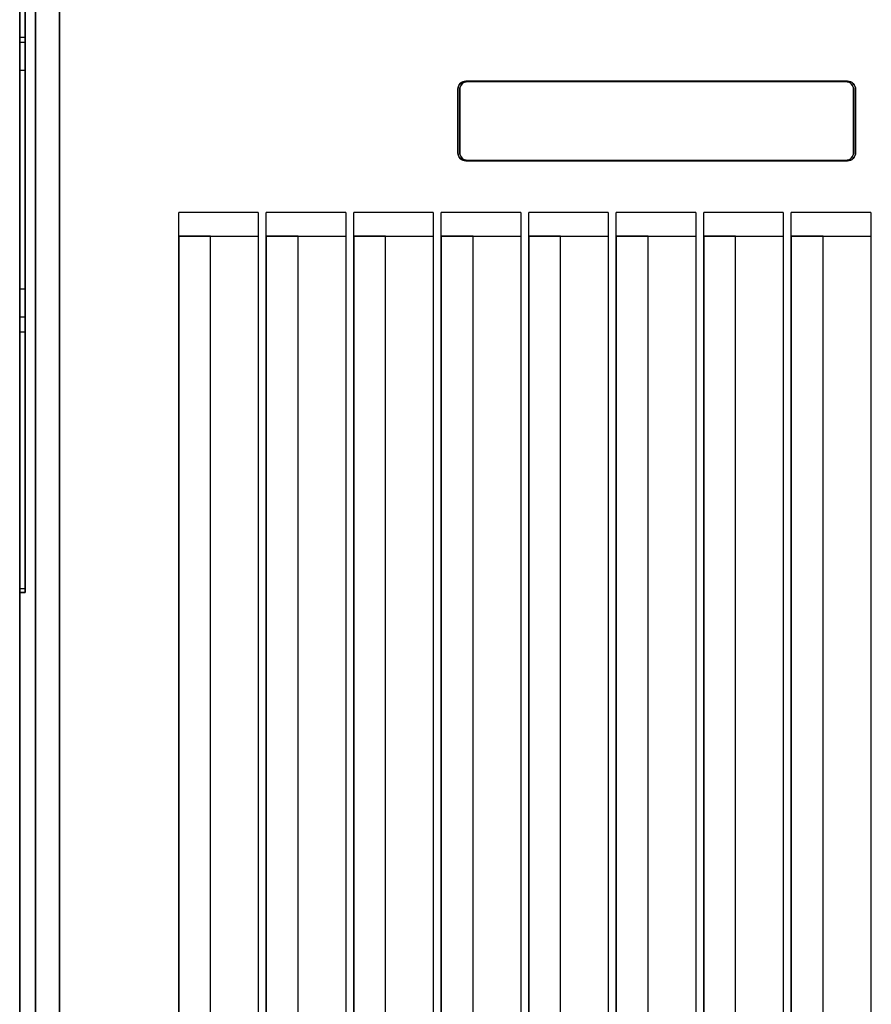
# Model space of a CAD drawing. Header units: millimetres. Extents: x -7023 to 53801, y 9849 to 33561.
# Tile 525 of 537: x 36427 to 36524, y 27040 to 27152. Entities that reach past the tile are written whole.
import ezdxf

# ---------------------------------------------------------------- set-up
doc = ezdxf.new("R2010")
doc.units = ezdxf.units.MM
doc.layers.get('0').update_dxf_attribs({"lineweight": 9})
doc.layers.add('IE_SKD', color=6, linetype='Continuous')

# ---------------------------------------------------------------- blocks, each defined once
blk = doc.blocks.new('AAT_KLIENT_PC')
at = {"extrusion": (0, 1, 0)}
for p, q in [((0, 0, 1845), (0, 2025, 1845)), ((0, 0, 1845), (0, 2025, 1845)), ((22.5, 2025, 1845), (22.5, 0, 1845)), ((22.5, 2025, 1845), (22.5, 0, 1845)), ((9, 9, 9), (9, 2016, 9)), ((9, 2016), (9, 9)), ((0, 49.5, 1845), (0, 1975.5, 1845)), ((0, 49.5, 1845), (0, 1975.5, 1845)), ((0, 1975.5), (0, 49.5)), ((0, 1975.5), (0, 49.5)), ((9, 1975.5, 1845), (9, 49.5, 1845)), ((9, 1975.5, 1845), (9, 49.5, 1845)), ((9, 49.5), (9, 1975.5)), ((9, 49.5), (9, 1975.5)), ((0, 0, 2025), (0, 1269, 2025)), ((0, 0, 2025), (0, 1269, 2025)), ((22.5, 0, 2025), (22.5, 1269, 2025)), ((22.5, 0, 2025), (22.5, 1269, 2025)), ((0, 1249.96, 922.22), (0, 1086.09, 868.59)), ((0, 1249.96, 922.22), (0, 1086.09, 868.59)), ((0, 775.07, 447.6), (0, 1249.96, 447.6)), ((0, 1249.96, 1397.4), (0, 775.07, 1397.4)), ((0, 775.07, 447.6), (0, 1249.96, 447.6)), ((0, 1249.96, 1397.4), (0, 775.07, 1397.4)), ((0, 922.22, 799.14), (0, 1249.41, 906.21)), ((0, 922.22, 799.14), (0, 1249.41, 906.21)), ((3.15, 1249.96, 922.22), (3.15, 1086.09, 868.59)), ((3.15, 775.07, 1397.4), (3.15, 1249.96, 1397.4)), ((3.15, 1249.96, 447.6), (3.15, 775.07, 447.6)), ((3.15, 1249.96, 922.22), (3.15, 1086.09, 868.59)), ((3.15, 1249.96, 447.6), (3.15, 775.07, 447.6)), ((3.15, 775.07, 1397.4), (3.15, 1249.96, 1397.4)), ((3.15, 1249.41, 906.21), (3.15, 922.22, 799.14)), ((3.15, 1249.41, 906.21), (3.15, 922.22, 799.14)), ((22.5, 1120.5, 1935), (22.5, 1089, 1935)), ((22.5, 1089, 1957.5), (22.5, 1120.5, 1957.5)), ((22.5, 1120.5, 1935), (22.5, 1089, 1935)), ((22.5, 1089, 1957.5), (22.5, 1120.5, 1957.5)), ((0, 777.07, 898.63), (0, 1104.82, 1005.88)), ((0, 1104.82, 1116.69), (0, 930.69, 1059.71)), ((0, 777.07, 898.63), (0, 1104.82, 1005.88)), ((0, 1104.82, 1116.69), (0, 930.69, 1059.71)), ((3.15, 1104.82, 1005.88), (3.15, 777.07, 898.63)), ((3.15, 1104.82, 1116.69), (3.15, 930.69, 1059.71)), ((3.15, 1104.82, 1116.69), (3.15, 930.69, 1059.71)), ((3.15, 1104.82, 1005.88), (3.15, 777.07, 898.63)), ((0, 1088.99, 1095.68), (0, 1088.99, 1016.53)), ((3.15, 1088.99, 1095.68), (0, 1088.99, 1095.68)), ((3.15, 1088.99, 1016.53), (0, 1088.99, 1016.53)), ((0, 1088.99, 1016.53), (0, 946.52, 969.91)), ((3.15, 1088.99, 1016.53), (0, 1088.99, 1016.53)), ((0, 946.52, 1049.06), (0, 1088.99, 1095.68)), ((3.15, 1088.99, 1095.68), (0, 1088.99, 1095.68)), ((0, 946.52, 1049.06), (0, 1088.99, 1095.68)), ((0, 1088.99, 1095.68), (0, 1088.99, 1016.53)), ((0, 1088.99, 1016.53), (0, 946.52, 969.91)), ((3.15, 1088.99, 1095.68), (3.15, 1088.99, 1016.53)), ((3.15, 1088.99, 1016.53), (3.15, 946.52, 969.91)), ((3.15, 946.52, 1049.06), (3.15, 1088.99, 1095.68)), ((3.15, 1088.99, 1016.53), (3.15, 946.52, 969.91)), ((3.15, 1088.99, 1095.68), (3.15, 1088.99, 1016.53)), ((3.15, 946.52, 1049.06), (3.15, 1088.99, 1095.68)), ((22.5, 1089, 2025), (22.5, 22.5, 2025)), ((22.5, 22.5, 1935), (22.5, 1089, 1935)), ((22.5, 1089, 2025), (22.5, 1089, 1935)), ((22.5, 22.5, 1935), (22.5, 1089, 1935)), ((22.5, 1089, 2025), (22.5, 22.5, 2025)), ((22.5, 1089, 2025), (22.5, 1089, 1935)), ((22.5, 1089, 1957.5), (22.5, 1089, 1935)), ((22.5, 1089, 1957.5), (22.5, 1089, 1935)), ((0, 1086.09, 868.59), (0, 1086.09, 963.57)), ((3.15, 1086.09, 868.59), (0, 1086.09, 868.59)), ((3.15, 1086.09, 963.57), (0, 1086.09, 963.57)), ((0, 1086.09, 963.57), (0, 922.22, 909.95)), ((3.15, 1086.09, 963.57), (0, 1086.09, 963.57)), ((3.15, 1086.09, 868.59), (0, 1086.09, 868.59)), ((0, 1086.09, 868.59), (0, 1086.09, 963.57)), ((0, 1086.09, 963.57), (0, 922.22, 909.95)), ((3.15, 1086.09, 868.59), (3.15, 1086.09, 963.57)), ((3.15, 1086.09, 963.57), (3.15, 922.22, 909.95)), ((3.15, 1086.09, 963.57), (3.15, 922.22, 909.95)), ((3.15, 1086.09, 868.59), (3.15, 1086.09, 963.57)), ((0, 922.22, 894.12), (0, 1070.26, 942.56)), ((3.15, 1070.26, 942.56), (0, 1070.26, 942.56)), ((0, 1070.26, 942.56), (0, 1070.26, 863.41)), ((3.15, 1070.26, 942.56), (0, 1070.26, 942.56)), ((3.15, 1070.26, 863.41), (0, 1070.26, 863.41)), ((0, 1070.26, 863.41), (0, 922.22, 814.97)), ((3.15, 1070.26, 863.41), (0, 1070.26, 863.41)), ((0, 922.22, 894.12), (0, 1070.26, 942.56)), ((0, 1070.26, 942.56), (0, 1070.26, 863.41)), ((0, 1070.26, 863.41), (0, 922.22, 814.97)), ((3.15, 1070.26, 942.56), (3.15, 922.22, 894.12)), ((3.15, 1070.26, 863.41), (3.15, 1070.26, 942.56)), ((3.15, 1070.26, 863.41), (3.15, 922.22, 814.97)), ((3.15, 1070.26, 863.41), (3.15, 922.22, 814.97)), ((3.15, 1070.26, 863.41), (3.15, 1070.26, 942.56)), ((3.15, 1070.26, 942.56), (3.15, 922.22, 894.12)), ((252.38, 1064.25, 2025), (468.38, 1064.25, 2025)), ((252.38, 1064.25, 2025), (252.38, 1064.25, 2016)), ((468.38, 1064.25, 2016), (252.38, 1064.25, 2016)), ((252.38, 1064.25, 2025), (468.38, 1064.25, 2025)), ((252.38, 1064.25, 2025), (252.38, 1064.25, 2016)), ((468.38, 1064.25, 2016), (252.38, 1064.25, 2016)), ((253.46, 1064.02, 2025), (467.3, 1064.02, 2025)), ((253.46, 1064.02, 2025), (253.46, 1064.02, 2016.09)), ((467.3, 1064.02, 2016.09), (253.46, 1064.02, 2016.09)), ((467.3, 1064.02, 2016.09), (253.46, 1064.02, 2016.09)), ((253.46, 1064.02, 2025), (253.46, 1064.02, 2016.09)), ((253.46, 1064.02, 2025), (467.3, 1064.02, 2025)), ((467.3, 1064.02, 2016.09), (467.3, 1064.02, 2025)), ((467.3, 1064.02, 2016.09), (467.3, 1064.02, 2025)), ((468.38, 1064.25, 2016), (468.38, 1064.25, 2025)), ((468.38, 1064.25, 2016), (468.38, 1064.25, 2025)), ((247.88, 1023.75, 2025), (247.88, 1059.75, 2025)), ((247.88, 1059.75, 2016), (247.88, 1023.75, 2016)), ((247.88, 1059.75, 2016), (247.88, 1059.75, 2025)), ((247.88, 1023.75, 2025), (247.88, 1059.75, 2025)), ((247.88, 1059.75, 2016), (247.88, 1059.75, 2025)), ((247.88, 1059.75, 2016), (247.88, 1023.75, 2016)), ((249, 1023.93, 2025), (249, 1059.57, 2025)), ((249, 1059.57, 2016.09), (249, 1059.57, 2025)), ((249, 1059.57, 2016.09), (249, 1023.93, 2016.09)), ((249, 1023.93, 2025), (249, 1059.57, 2025)), ((249, 1059.57, 2016.09), (249, 1059.57, 2025)), ((249, 1059.57, 2016.09), (249, 1023.93, 2016.09)), ((471.75, 1059.57, 2025), (471.75, 1023.93, 2025)), ((471.75, 1023.93, 2016.09), (471.75, 1059.57, 2016.09)), ((471.75, 1059.57, 2025), (471.75, 1059.57, 2016.09)), ((471.75, 1059.57, 2025), (471.75, 1023.93, 2025)), ((471.75, 1059.57, 2025), (471.75, 1059.57, 2016.09)), ((471.75, 1023.93, 2016.09), (471.75, 1059.57, 2016.09)), ((472.88, 1059.75, 2025), (472.88, 1023.75, 2025)), ((472.88, 1059.75, 2025), (472.88, 1023.75, 2025)), ((472.88, 1059.75, 2025), (472.88, 1059.75, 2016)), ((472.88, 1023.75, 2016), (472.88, 1059.75, 2016)), ((472.88, 1059.75, 2025), (472.88, 1059.75, 2016)), ((472.88, 1023.75, 2016), (472.88, 1059.75, 2016)), ((247.88, 1023.75, 2025), (247.88, 1023.75, 2016)), ((247.88, 1023.75, 2025), (247.88, 1023.75, 2016)), ((249, 1023.93, 2025), (249, 1023.93, 2016.09)), ((249, 1023.93, 2025), (249, 1023.93, 2016.09)), ((253.46, 1019.47, 2016.09), (253.46, 1019.47, 2025)), ((467.3, 1019.47, 2025), (253.46, 1019.47, 2025)), ((253.46, 1019.47, 2016.09), (467.3, 1019.47, 2016.09)), ((253.46, 1019.47, 2016.09), (253.46, 1019.47, 2025)), ((253.46, 1019.47, 2016.09), (467.3, 1019.47, 2016.09)), ((467.3, 1019.47, 2025), (253.46, 1019.47, 2025)), ((467.3, 1019.47, 2025), (467.3, 1019.47, 2016.09)), ((467.3, 1019.47, 2025), (467.3, 1019.47, 2016.09)), ((471.75, 1023.93, 2016.09), (471.75, 1023.93, 2025)), ((471.75, 1023.93, 2016.09), (471.75, 1023.93, 2025)), ((472.88, 1023.75, 2016), (472.88, 1023.75, 2025)), ((472.88, 1023.75, 2016), (472.88, 1023.75, 2025)), ((252.38, 1019.25, 2016), (252.38, 1019.25, 2025)), ((468.38, 1019.25, 2025), (252.38, 1019.25, 2025)), ((252.38, 1019.25, 2016), (468.38, 1019.25, 2016)), ((468.38, 1019.25, 2025), (252.38, 1019.25, 2025)), ((252.38, 1019.25, 2016), (252.38, 1019.25, 2025)), ((252.38, 1019.25, 2016), (468.38, 1019.25, 2016)), ((468.38, 1019.25, 2025), (468.38, 1019.25, 2016)), ((468.38, 1019.25, 2025), (468.38, 1019.25, 2016)), ((90, 90, 2025), (90, 990, 2025)), ((135, 990, 2025), (90, 990, 2025)), ((135, 990, 2025), (90, 990, 2025)), ((90, 90, 2025), (90, 990, 2025)), ((135, 990, 2025), (135, 90, 2025)), ((135, 990, 2025), (135, 90, 2025)), ((139.5, 90, 2025), (139.5, 990, 2025)), ((184.5, 990, 2025), (139.5, 990, 2025)), ((184.5, 990, 2025), (139.5, 990, 2025)), ((139.5, 90, 2025), (139.5, 990, 2025)), ((184.5, 990, 2025), (184.5, 90, 2025)), ((184.5, 990, 2025), (184.5, 90, 2025)), ((189, 90, 2025), (189, 990, 2025)), ((234, 990, 2025), (189, 990, 2025)), ((234, 990, 2025), (189, 990, 2025)), ((189, 90, 2025), (189, 990, 2025)), ((234, 990, 2025), (234, 90, 2025)), ((234, 990, 2025), (234, 90, 2025)), ((238.5, 90, 2025), (238.5, 990, 2025)), ((283.5, 990, 2025), (238.5, 990, 2025)), ((283.5, 990, 2025), (238.5, 990, 2025)), ((238.5, 90, 2025), (238.5, 990, 2025)), ((283.5, 990, 2025), (283.5, 90, 2025)), ((283.5, 990, 2025), (283.5, 90, 2025)), ((288, 90, 2025), (288, 990, 2025)), ((333, 990, 2025), (288, 990, 2025)), ((333, 990, 2025), (288, 990, 2025)), ((288, 90, 2025), (288, 990, 2025)), ((333, 990, 2025), (333, 90, 2025)), ((333, 990, 2025), (333, 90, 2025)), ((337.5, 90, 2025), (337.5, 990, 2025)), ((382.5, 990, 2025), (337.5, 990, 2025)), ((382.5, 990, 2025), (337.5, 990, 2025)), ((337.5, 90, 2025), (337.5, 990, 2025)), ((382.5, 990, 2025), (382.5, 90, 2025)), ((382.5, 990, 2025), (382.5, 90, 2025)), ((387, 90, 2025), (387, 990, 2025)), ((432, 990, 2025), (387, 990, 2025)), ((432, 990, 2025), (387, 990, 2025)), ((387, 90, 2025), (387, 990, 2025)), ((432, 990, 2025), (432, 90, 2025)), ((432, 990, 2025), (432, 90, 2025)), ((436.5, 90, 2025), (436.5, 990, 2025)), ((481.5, 990, 2025), (436.5, 990, 2025)), ((481.5, 990, 2025), (436.5, 990, 2025)), ((436.5, 90, 2025), (436.5, 990, 2025)), ((481.5, 990, 2025), (481.5, 90, 2025)), ((481.5, 990, 2025), (481.5, 90, 2025)), ((90, 976.5, 2011.5), (135.32, 976.5, 2011.5)), ((90, 976.5, 2011.5), (135.32, 976.5, 2011.5)), ((90, 976.5, 2011.5), (90, 976.5, 1935)), ((108, 976.5, 1935), (90, 976.5, 1935)), ((108, 976.5, 1935), (90, 976.5, 1935)), ((90, 976.5, 1935), (90, 112.5, 1935)), ((90, 976.5, 1935), (90, 112.5, 1935)), ((90, 976.5, 2011.5), (90, 976.5, 1935)), ((108, 112.5, 1935), (108, 976.5, 1935)), ((108, 112.5, 1935), (108, 976.5, 1935)), ((139.5, 976.5, 2011.5), (184.82, 976.5, 2011.5)), ((139.5, 976.5, 2011.5), (184.82, 976.5, 2011.5)), ((139.5, 976.5, 2011.5), (139.5, 976.5, 1935)), ((157.5, 976.5, 1935), (139.5, 976.5, 1935)), ((157.5, 976.5, 1935), (139.5, 976.5, 1935)), ((139.5, 976.5, 1935), (139.5, 112.5, 1935)), ((139.5, 976.5, 1935), (139.5, 112.5, 1935)), ((139.5, 976.5, 2011.5), (139.5, 976.5, 1935)), ((157.5, 112.5, 1935), (157.5, 976.5, 1935)), ((157.5, 112.5, 1935), (157.5, 976.5, 1935)), ((189, 976.5, 2011.5), (234.32, 976.5, 2011.5)), ((189, 976.5, 2011.5), (234.32, 976.5, 2011.5)), ((189, 976.5, 2011.5), (189, 976.5, 1935)), ((207, 976.5, 1935), (189, 976.5, 1935)), ((207, 976.5, 1935), (189, 976.5, 1935)), ((189, 976.5, 1935), (189, 112.5, 1935)), ((189, 976.5, 1935), (189, 112.5, 1935)), ((189, 976.5, 2011.5), (189, 976.5, 1935)), ((207, 112.5, 1935), (207, 976.5, 1935)), ((207, 112.5, 1935), (207, 976.5, 1935)), ((238.5, 976.5, 2011.5), (283.82, 976.5, 2011.5)), ((238.5, 976.5, 2011.5), (283.82, 976.5, 2011.5)), ((238.5, 976.5, 2011.5), (238.5, 976.5, 1935)), ((256.5, 976.5, 1935), (238.5, 976.5, 1935)), ((256.5, 976.5, 1935), (238.5, 976.5, 1935)), ((238.5, 976.5, 1935), (238.5, 112.5, 1935)), ((238.5, 976.5, 1935), (238.5, 112.5, 1935)), ((238.5, 976.5, 2011.5), (238.5, 976.5, 1935)), ((256.5, 112.5, 1935), (256.5, 976.5, 1935)), ((256.5, 112.5, 1935), (256.5, 976.5, 1935)), ((288, 976.5, 2011.5), (333.32, 976.5, 2011.5)), ((288, 976.5, 2011.5), (333.32, 976.5, 2011.5)), ((288, 976.5, 2011.5), (288, 976.5, 1935)), ((306, 976.5, 1935), (288, 976.5, 1935)), ((306, 976.5, 1935), (288, 976.5, 1935)), ((288, 976.5, 1935), (288, 112.5, 1935)), ((288, 976.5, 1935), (288, 112.5, 1935)), ((288, 976.5, 2011.5), (288, 976.5, 1935)), ((306, 112.5, 1935), (306, 976.5, 1935)), ((306, 112.5, 1935), (306, 976.5, 1935)), ((337.5, 976.5, 2011.5), (382.82, 976.5, 2011.5)), ((337.5, 976.5, 2011.5), (382.82, 976.5, 2011.5)), ((337.5, 976.5, 2011.5), (337.5, 976.5, 1935)), ((355.5, 976.5, 1935), (337.5, 976.5, 1935)), ((355.5, 976.5, 1935), (337.5, 976.5, 1935)), ((337.5, 976.5, 1935), (337.5, 112.5, 1935)), ((337.5, 976.5, 1935), (337.5, 112.5, 1935)), ((337.5, 976.5, 2011.5), (337.5, 976.5, 1935)), ((355.5, 112.5, 1935), (355.5, 976.5, 1935)), ((355.5, 112.5, 1935), (355.5, 976.5, 1935)), ((387, 976.5, 2011.5), (432.32, 976.5, 2011.5)), ((387, 976.5, 2011.5), (432.32, 976.5, 2011.5)), ((387, 976.5, 2011.5), (387, 976.5, 1935)), ((405, 976.5, 1935), (387, 976.5, 1935)), ((405, 976.5, 1935), (387, 976.5, 1935)), ((387, 976.5, 1935), (387, 112.5, 1935)), ((387, 976.5, 1935), (387, 112.5, 1935)), ((387, 976.5, 2011.5), (387, 976.5, 1935)), ((405, 112.5, 1935), (405, 976.5, 1935)), ((405, 112.5, 1935), (405, 976.5, 1935)), ((436.5, 976.5, 2011.5), (481.82, 976.5, 2011.5)), ((436.5, 976.5, 2011.5), (481.82, 976.5, 2011.5)), ((436.5, 976.5, 2011.5), (436.5, 976.5, 1935)), ((454.5, 976.5, 1935), (436.5, 976.5, 1935)), ((454.5, 976.5, 1935), (436.5, 976.5, 1935)), ((436.5, 976.5, 1935), (436.5, 112.5, 1935)), ((436.5, 976.5, 1935), (436.5, 112.5, 1935)), ((436.5, 976.5, 2011.5), (436.5, 976.5, 1935)), ((454.5, 112.5, 1935), (454.5, 976.5, 1935)), ((454.5, 112.5, 1935), (454.5, 976.5, 1935)), ((3.15, 946.52, 969.91), (0, 946.52, 969.91)), ((0, 946.52, 969.91), (0, 946.52, 1049.06)), ((3.15, 946.52, 969.91), (0, 946.52, 969.91)), ((3.15, 946.52, 1049.06), (0, 946.52, 1049.06)), ((3.15, 946.52, 1049.06), (0, 946.52, 1049.06)), ((0, 946.52, 969.91), (0, 946.52, 1049.06)), ((3.15, 946.52, 969.91), (3.15, 946.52, 1049.06)), ((3.15, 946.52, 969.91), (3.15, 946.52, 1049.06)), ((0, 930.69, 1059.71), (0, 930.69, 964.73)), ((0, 930.69, 964.73), (0, 777.07, 914.46)), ((0, 930.69, 1059.71), (0, 930.69, 964.73)), ((3.15, 930.69, 1059.71), (0, 930.69, 1059.71)), ((3.15, 930.69, 964.73), (0, 930.69, 964.73)), ((0, 930.69, 964.73), (0, 777.07, 914.46)), ((3.15, 930.69, 964.73), (0, 930.69, 964.73)), ((3.15, 930.69, 1059.71), (0, 930.69, 1059.71)), ((3.15, 930.69, 964.73), (3.15, 930.69, 1059.71)), ((3.15, 930.69, 964.73), (3.15, 777.07, 914.46)), ((3.15, 930.69, 964.73), (3.15, 777.07, 914.46)), ((3.15, 930.69, 964.73), (3.15, 930.69, 1059.71)), ((3.15, 922.22, 894.12), (0, 922.22, 894.12)), ((3.15, 922.22, 814.97), (0, 922.22, 814.97)), ((0, 922.22, 814.97), (0, 922.22, 799.14)), ((3.15, 922.22, 814.97), (0, 922.22, 814.97)), ((3.15, 922.22, 799.14), (0, 922.22, 799.14)), ((3.15, 922.22, 799.14), (0, 922.22, 799.14)), ((3.15, 922.22, 909.95), (0, 922.22, 909.95)), ((0, 922.22, 909.95), (0, 922.22, 894.12)), ((3.15, 922.22, 909.95), (0, 922.22, 909.95)), ((3.15, 922.22, 894.12), (0, 922.22, 894.12)), ((0, 922.22, 909.95), (0, 922.22, 894.12)), ((0, 922.22, 814.97), (0, 922.22, 799.14)), ((3.15, 922.22, 799.14), (3.15, 922.22, 814.97)), ((3.15, 922.22, 894.12), (3.15, 922.22, 909.95)), ((3.15, 922.22, 799.14), (3.15, 922.22, 814.97)), ((3.15, 922.22, 894.12), (3.15, 922.22, 909.95)), ((0, 777.07, 914.46), (0, 777.07, 898.63)), ((3.15, 777.07, 914.46), (0, 777.07, 914.46)), ((0, 777.07, 914.46), (0, 777.07, 898.63)), ((3.15, 777.07, 914.46), (0, 777.07, 914.46)), ((3.15, 777.07, 898.63), (0, 777.07, 898.63)), ((3.15, 777.07, 898.63), (0, 777.07, 898.63)), ((3.15, 775.07, 922.5), (0, 775.07, 922.5)), ((0, 775.07, 1397.4), (0, 775.07, 922.5)), ((0, 775.07, 1397.4), (3.15, 775.07, 1397.4)), ((3.15, 775.07, 922.5), (0, 775.07, 922.5)), ((3.15, 775.07, 922.5), (0, 775.07, 922.5)), ((0, 775.07, 447.6), (3.15, 775.07, 447.6)), ((0, 775.07, 922.5), (0, 775.07, 447.6)), ((3.15, 775.07, 922.5), (0, 775.07, 922.5)), ((0, 775.07, 447.6), (3.15, 775.07, 447.6)), ((0, 775.07, 1397.4), (3.15, 775.07, 1397.4)), ((0, 775.07, 922.5), (0, 775.07, 447.6)), ((0, 775.07, 1397.4), (0, 775.07, 922.5)), ((3.15, 777.07, 898.63), (3.15, 777.07, 914.46)), ((3.15, 777.07, 898.63), (3.15, 777.07, 914.46)), ((3.15, 775.07, 922.5), (3.15, 775.07, 1397.4)), ((3.15, 775.07, 922.5), (3.15, 775.07, 1397.4)), ((3.15, 775.07, 447.6), (3.15, 775.07, 922.5)), ((3.15, 775.07, 447.6), (3.15, 775.07, 922.5))]:
    blk.add_line(p, q, dxfattribs=at)
blk.add_line((0, 1980), (0, 54))
at = {"extrusion": (-1, 0, -1.83697e-16)}
for centre, start, end in [((-1012.52, 922.5), 0, 180), ((-1012.52, 922.5), 0, 180), ((-1012.52, 922.5), 183.9349, 0), ((-1012.52, 922.5), 183.9349, 0), ((-1012.52, 922.5, -3.15), 0, 180), ((-1012.52, 922.5, -3.15), 0, 180), ((-1012.52, 922.5, -3.15), 183.9349, 0), ((-1012.52, 922.5, -3.15), 183.9349, 0)]:
    blk.add_arc(centre, 237.45, start, end, dxfattribs=at)
at = {"extrusion": (0, 0, -1)}
for centre, radius, start, end in [((-252.38, 1059.75, -2025), 4.5, 0, 90), ((-252.38, 1059.75, -2025), 4.5, 0, 90), ((-253.46, 1059.57, -2025), 4.46, 0, 90), ((-253.46, 1059.57, -2025), 4.46, 0, 90), ((-467.3, 1059.57, -2025), 4.46, 90, 180), ((-467.3, 1059.57, -2025), 4.46, 90, 180), ((-468.38, 1059.75, -2025), 4.5, 90, 180), ((-468.38, 1059.75, -2025), 4.5, 90, 180), ((-252.38, 1023.75, -2025), 4.5, 270, 0), ((-252.38, 1023.75, -2025), 4.5, 270, 0), ((-253.46, 1023.93, -2025), 4.46, 270, 0), ((-253.46, 1023.93, -2025), 4.46, 270, 0), ((-467.3, 1023.93, -2025), 4.46, 180, 270), ((-467.3, 1023.93, -2025), 4.46, 180, 270), ((-468.38, 1023.75, -2025), 4.5, 180, 270), ((-468.38, 1023.75, -2025), 4.5, 180, 270)]:
    blk.add_arc(centre, radius, start, end, dxfattribs=at)
for centre, radius, start, end in [((252.38, 1059.75, 2016), 4.5, 90, 180), ((252.38, 1059.75, 2016), 4.5, 90, 180), ((253.46, 1059.57, 2016.09), 4.46, 90, 180), ((253.46, 1059.57, 2016.09), 4.46, 90, 180), ((467.3, 1059.57, 2016.09), 4.46, 0, 90), ((467.3, 1059.57, 2016.09), 4.46, 0, 90), ((468.38, 1059.75, 2016), 4.5, 0, 90), ((468.38, 1059.75, 2016), 4.5, 0, 90), ((252.38, 1023.75, 2016), 4.5, 180, 270), ((252.38, 1023.75, 2016), 4.5, 180, 270), ((253.46, 1023.93, 2016.09), 4.46, 180, 270), ((253.46, 1023.93, 2016.09), 4.46, 180, 270), ((467.3, 1023.93, 2016.09), 4.46, 270, 0), ((467.3, 1023.93, 2016.09), 4.46, 270, 0), ((468.38, 1023.75, 2016), 4.5, 270, 0), ((468.38, 1023.75, 2016), 4.5, 270, 0)]:
    blk.add_arc(centre, radius, start, end)
at = {"extrusion": (-1, 0, 0)}
for centre in [(-990, 2011.5, -90), (-990, 2011.5, -90), (-990, 2011.5, -139.5), (-990, 2011.5, -139.5), (-990, 2011.5, -189), (-990, 2011.5, -189), (-990, 2011.5, -238.5), (-990, 2011.5, -238.5), (-990, 2011.5, -288), (-990, 2011.5, -288), (-990, 2011.5, -337.5), (-990, 2011.5, -337.5), (-990, 2011.5, -387), (-990, 2011.5, -387), (-990, 2011.5, -436.5), (-990, 2011.5, -436.5)]:
    blk.add_arc(centre, 13.5, 0, 90, dxfattribs=at)
at = {"extrusion": (0, -1, 0)}
for centre in [(4.31, 2015.16, -976.5), (4.31, 2015.16, -976.5), (53.81, 2015.16, -976.5), (53.81, 2015.16, -976.5), (103.31, 2015.16, -976.5), (103.31, 2015.16, -976.5), (152.81, 2015.16, -976.5), (152.81, 2015.16, -976.5), (202.31, 2015.16, -976.5), (202.31, 2015.16, -976.5), (251.81, 2015.16, -976.5), (251.81, 2015.16, -976.5), (301.31, 2015.16, -976.5), (301.31, 2015.16, -976.5), (350.81, 2015.16, -976.5), (350.81, 2015.16, -976.5)]:
    blk.add_arc(centre, 131.06, 322.295, 358.4006, dxfattribs=at)

msp = doc.modelspace()

# ---------------------------------------------------------------- block references
at = {"layer": 'IE_SKD', "xscale": 0.2009688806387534, "yscale": 0.2009688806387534, "zscale": 0.2009688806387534}
msp.add_blockref('AAT_KLIENT_PC', (36426.77, 26931.38, -200.02), dxfattribs=at)

doc.saveas('drawing.dxf')
